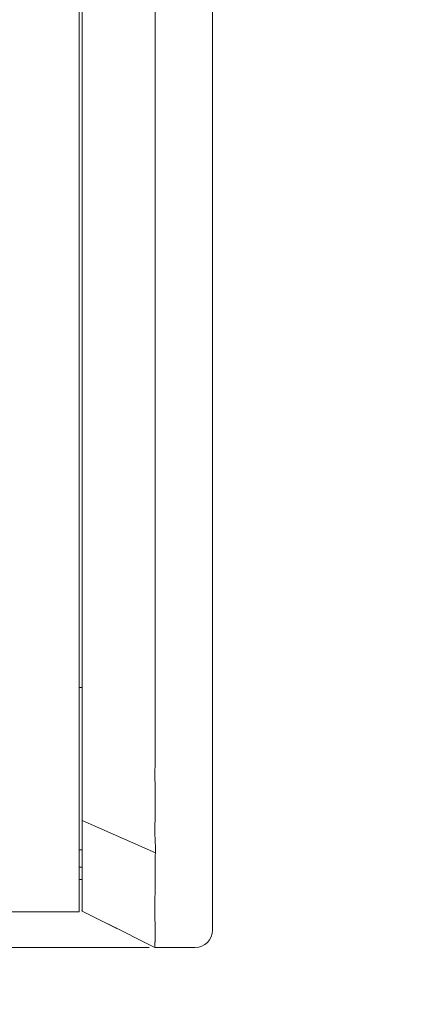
# Model space of a CAD drawing. Header units: millimetres. Extents: x -1114 to 1396, y -630 to 631.
# Tile 493 of 656: x 459 to 470, y -191 to -163. Entities that reach past the tile are written whole.
import ezdxf

# ---------------------------------------------------------------- set-up
doc = ezdxf.new("R2010")
doc.units = ezdxf.units.MM
doc.header["$MEASUREMENT"] = 0

msp = doc.modelspace()

# ---------------------------------------------------------------- linework, layer by layer
at = {"lineweight": 18}
for points, knots in [([(1038.9843, -629.7647), (1038.9843, -629.7647), (-1111.4882, -629.7647), (-1111.4882, -629.7647), (-1111.4882, -629.7647), (-1111.4882, -629.7647), (-1111.4882, 630.7883), (-1111.4882, 630.7883), (-1111.4882, 630.7883), (-1111.4882, 630.7883), (1038.9843, 630.7883), (1038.9843, 630.7883)], [0, 0, 0, 0, 0.3333333, 0.3333333, 0.3333333, 0.3333333, 0.6666667, 0.6666667, 0.6666667, 0.6666667, 1, 1, 1, 1]), ([(462.4306, -185.5623), (462.4238, -185.0634), (462.4261, -184.5646), (462.4267, -184.0657), (462.4267, -184.0657), (462.4272, -183.5669), (462.4267, -183.068), (462.4265, -182.5692), (462.4265, -182.5692), (462.4263, -182.0703), (462.4264, -181.5715), (462.4264, -181.0726), (462.4264, -181.0726), (462.4264, -180.5738), (462.4264, -180.0749), (462.4264, -179.5761), (462.4264, -179.5761), (462.4265, -177.5807), (462.4265, -175.5853), (462.4265, -173.5899), (462.4265, -173.5899), (462.4266, -169.5991), (462.4266, -165.6083), (462.4266, -161.6175), (462.4266, -161.6175), (462.4266, -157.6267), (462.4265, -153.6359), (462.4265, -149.6451), (462.4265, -149.6451), (462.4265, -148.6474), (462.4265, -147.6497), (462.4265, -146.652), (462.4265, -146.652), (462.4265, -145.6543), (462.4264, -144.6566), (462.4265, -143.6589), (462.4265, -143.6589), (462.4265, -142.6612), (462.4269, -141.6635), (462.4268, -140.6658), (462.4268, -140.6658), (462.4267, -140.4164), (462.4267, -140.1669), (462.4266, -139.9175), (462.4266, -139.9175), (462.4265, -139.6681), (462.4263, -139.4187), (462.4262, -139.1692), (462.4262, -139.1692), (462.426, -138.6704), (462.426, -138.1715), (462.4271, -137.6727)], [0, 0, 0, 0, 0.0769231, 0.0769231, 0.0769231, 0.0769231, 0.1538462, 0.1538462, 0.1538462, 0.1538462, 0.2307692, 0.2307692, 0.2307692, 0.2307692, 0.3076923, 0.3076923, 0.3076923, 0.3076923, 0.3846154, 0.3846154, 0.3846154, 0.3846154, 0.4615385, 0.4615385, 0.4615385, 0.4615385, 0.5384615, 0.5384615, 0.5384615, 0.5384615, 0.6153846, 0.6153846, 0.6153846, 0.6153846, 0.6923077, 0.6923077, 0.6923077, 0.6923077, 0.7692308, 0.7692308, 0.7692308, 0.7692308, 0.8461538, 0.8461538, 0.8461538, 0.8461538, 0.9230769, 0.9230769, 0.9230769, 0.9230769, 1, 1, 1, 1]), ([(460.3321, -184.9468), (460.3321, -184.4604), (460.3321, -183.9739), (460.3321, -183.4875), (460.3321, -183.4875), (460.3321, -183.0011), (460.3321, -182.5146), (460.3321, -182.0282), (460.3321, -182.0282), (460.3321, -181.0553), (460.3321, -180.0825), (460.3321, -179.1096), (460.3321, -179.1096), (460.3321, -177.1639), (460.3321, -175.2181), (460.3321, -173.2724), (460.3321, -173.2724), (460.3321, -169.3809), (460.3321, -165.4894), (460.3321, -161.598), (460.3321, -161.598), (460.3321, -157.7065), (460.3321, -153.815), (460.3321, -149.9236), (460.3321, -149.9236), (460.3321, -147.9778), (460.3321, -146.0321), (460.3321, -144.0864), (460.3321, -144.0864), (460.3321, -143.1135), (460.3321, -142.1406), (460.3321, -141.1678), (460.3321, -141.1678), (460.3321, -140.1949), (460.3321, -139.222), (460.3321, -138.2492)], [0, 0, 0, 0, 0.1111111, 0.1111111, 0.1111111, 0.1111111, 0.2222222, 0.2222222, 0.2222222, 0.2222222, 0.3333333, 0.3333333, 0.3333333, 0.3333333, 0.4444444, 0.4444444, 0.4444444, 0.4444444, 0.5555556, 0.5555556, 0.5555556, 0.5555556, 0.6666667, 0.6666667, 0.6666667, 0.6666667, 0.7777778, 0.7777778, 0.7777778, 0.7777778, 0.8888889, 0.8888889, 0.8888889, 0.8888889, 1, 1, 1, 1]), ([(460.3321, -186.0499), (460.3321, -186.0499), (460.3321, -186.0499), (460.3321, -186.0499), (460.3321, -186.0499), (460.3321, -185.6827), (460.3321, -185.3136), (460.3321, -184.9468)], [0, 0, 0, 0, 0.5, 0.5, 0.5, 0.5, 1, 1, 1, 1]), ([(462.4344, -186.6719), (462.4284, -186.5796), (462.4254, -186.4872), (462.4242, -186.3947), (462.4242, -186.3947), (462.4231, -186.3022), (462.4238, -186.2097), (462.4252, -186.1172), (462.4252, -186.1172), (462.4266, -186.0247), (462.4285, -185.9322), (462.4299, -185.8397), (462.4299, -185.8397), (462.4312, -185.7473), (462.4318, -185.6548), (462.4306, -185.5623)], [0, 0, 0, 0, 0.25, 0.25, 0.25, 0.25, 0.5, 0.5, 0.5, 0.5, 0.75, 0.75, 0.75, 0.75, 1, 1, 1, 1]), ([(460.3321, -188.626), (460.3321, -188.6269), (460.3321, -188.6269), (460.3321, -188.6043), (460.3321, -188.6043), (460.3321, -188.5986), (460.3321, -188.5915), (460.3321, -188.5829), (460.3321, -188.5829), (460.3321, -188.5744), (460.3321, -188.5646), (460.3321, -188.5534), (460.3321, -188.5534), (460.3321, -188.5478), (460.3321, -188.5418), (460.3321, -188.5356), (460.3321, -188.5356), (460.3321, -188.5293), (460.3321, -188.5228), (460.3321, -188.516), (460.3321, -188.516), (460.3321, -188.5023), (460.3321, -188.4875), (460.3321, -188.4716), (460.3321, -188.4716), (460.3321, -188.4397), (460.3321, -188.4034), (460.3321, -188.3629), (460.3321, -188.3629), (460.3321, -188.3223), (460.3321, -188.2775), (460.3321, -188.2284), (460.3321, -188.2284), (460.3321, -188.2038), (460.3321, -188.1781), (460.3321, -188.1516), (460.3321, -188.1516), (460.3321, -188.1251), (460.3321, -188.0978), (460.3321, -188.0697), (460.3321, -188.0697), (460.3321, -188.0136), (460.3321, -187.9542), (460.3321, -187.8918), (460.3321, -187.8918), (460.3321, -187.8605), (460.3321, -187.8285), (460.3321, -187.7956), (460.3321, -187.7956), (460.3321, -187.7628), (460.3321, -187.7291), (460.3321, -187.6947), (460.3321, -187.6947), (460.3321, -187.6258), (460.3321, -187.555), (460.3321, -187.4823), (460.3321, -187.4823), (460.3321, -187.4096), (460.3321, -187.3351), (460.3321, -187.2586), (460.3321, -187.2586), (460.3321, -187.2204), (460.3321, -187.1817), (460.3321, -187.1424), (460.3321, -187.1424), (460.3321, -187.1228), (460.3321, -187.103), (460.3321, -187.083), (460.3321, -187.083), (460.3321, -187.0631), (460.3321, -187.043), (460.3321, -187.023), (460.3321, -187.023), (460.3321, -186.8624), (460.3321, -186.7002), (460.3321, -186.5376), (460.3321, -186.5376), (460.3321, -186.3751), (460.3321, -186.2126), (460.3321, -186.0499)], [0, 0, 0, 0, 0.05, 0.05, 0.05, 0.05, 0.1, 0.1, 0.1, 0.1, 0.15, 0.15, 0.15, 0.15, 0.2, 0.2, 0.2, 0.2, 0.25, 0.25, 0.25, 0.25, 0.3, 0.3, 0.3, 0.3, 0.35, 0.35, 0.35, 0.35, 0.4, 0.4, 0.4, 0.4, 0.45, 0.45, 0.45, 0.45, 0.5, 0.5, 0.5, 0.5, 0.55, 0.55, 0.55, 0.55, 0.6, 0.6, 0.6, 0.6, 0.65, 0.65, 0.65, 0.65, 0.7, 0.7, 0.7, 0.7, 0.75, 0.75, 0.75, 0.75, 0.8, 0.8, 0.8, 0.8, 0.85, 0.85, 0.85, 0.85, 0.9, 0.9, 0.9, 0.9, 0.95, 0.95, 0.95, 0.95, 1, 1, 1, 1]), ([(462.4282, -189.6727), (462.4298, -189.6727), (462.4301, -189.6716), (462.4296, -189.6695), (462.4296, -189.6695), (462.4293, -189.6684), (462.4288, -189.6671), (462.4284, -189.6655), (462.4284, -189.6655), (462.428, -189.6639), (462.4276, -189.6621), (462.4273, -189.66), (462.4273, -189.66), (462.426, -189.6516), (462.4254, -189.639), (462.4251, -189.6223), (462.4251, -189.6223), (462.4249, -189.6057), (462.425, -189.5849), (462.4253, -189.5599), (462.4253, -189.5599), (462.4255, -189.5474), (462.4257, -189.5339), (462.4259, -189.5193), (462.4259, -189.5193), (462.426, -189.512), (462.4261, -189.5045), (462.4262, -189.4967), (462.4262, -189.4967), (462.4263, -189.4889), (462.4264, -189.4808), (462.4265, -189.4725), (462.4265, -189.4725), (462.4269, -189.4394), (462.4273, -189.4026), (462.4276, -189.362), (462.4276, -189.362), (462.4278, -189.3215), (462.4279, -189.2773), (462.4278, -189.2295), (462.4278, -189.2295), (462.4278, -189.1816), (462.4275, -189.1301), (462.4272, -189.0749), (462.4272, -189.0749), (462.427, -189.0472), (462.4267, -189.0186), (462.4265, -188.9892), (462.4265, -188.9892), (462.4263, -188.9599), (462.426, -188.9298), (462.4257, -188.899), (462.4257, -188.899), (462.4252, -188.8375), (462.4247, -188.7731), (462.4243, -188.7059), (462.4243, -188.7059), (462.4239, -188.6388), (462.4236, -188.5688), (462.4238, -188.4961), (462.4238, -188.4961), (462.4238, -188.4597), (462.424, -188.4226), (462.4242, -188.3848), (462.4242, -188.3848), (462.4244, -188.3659), (462.4245, -188.3468), (462.4248, -188.3276), (462.4248, -188.3276), (462.425, -188.3083), (462.4252, -188.2889), (462.4254, -188.2693), (462.4254, -188.2693), (462.4263, -188.1908), (462.4266, -188.1108), (462.4267, -188.0291), (462.4267, -188.0291), (462.4267, -187.9474), (462.4265, -187.864), (462.4263, -187.7791), (462.4263, -187.7791), (462.4261, -187.6942), (462.426, -187.6077), (462.4262, -187.5195), (462.4262, -187.5195), (462.4263, -187.4755), (462.4266, -187.431), (462.4269, -187.3861), (462.4269, -187.3861), (462.4271, -187.3636), (462.4274, -187.341), (462.4276, -187.3184), (462.4276, -187.3184), (462.4279, -187.2959), (462.4282, -187.2732), (462.4286, -187.2506), (462.4286, -187.2506), (462.4294, -187.2053), (462.4304, -187.1598), (462.4317, -187.1143), (462.4317, -187.1143), (462.4324, -187.0915), (462.4331, -187.0687), (462.4339, -187.0458), (462.4339, -187.0458), (462.4347, -187.023), (462.4357, -187.0001), (462.4367, -186.9772)], [0, 0, 0, 0, 0.037037, 0.037037, 0.037037, 0.037037, 0.0740741, 0.0740741, 0.0740741, 0.0740741, 0.1111111, 0.1111111, 0.1111111, 0.1111111, 0.1481481, 0.1481481, 0.1481481, 0.1481481, 0.1851852, 0.1851852, 0.1851852, 0.1851852, 0.2222222, 0.2222222, 0.2222222, 0.2222222, 0.2592593, 0.2592593, 0.2592593, 0.2592593, 0.2962963, 0.2962963, 0.2962963, 0.2962963, 0.3333333, 0.3333333, 0.3333333, 0.3333333, 0.3703704, 0.3703704, 0.3703704, 0.3703704, 0.4074074, 0.4074074, 0.4074074, 0.4074074, 0.4444444, 0.4444444, 0.4444444, 0.4444444, 0.4814815, 0.4814815, 0.4814815, 0.4814815, 0.5185185, 0.5185185, 0.5185185, 0.5185185, 0.5555556, 0.5555556, 0.5555556, 0.5555556, 0.5925926, 0.5925926, 0.5925926, 0.5925926, 0.6296296, 0.6296296, 0.6296296, 0.6296296, 0.6666667, 0.6666667, 0.6666667, 0.6666667, 0.7037037, 0.7037037, 0.7037037, 0.7037037, 0.7407407, 0.7407407, 0.7407407, 0.7407407, 0.7777778, 0.7777778, 0.7777778, 0.7777778, 0.8148148, 0.8148148, 0.8148148, 0.8148148, 0.8518519, 0.8518519, 0.8518519, 0.8518519, 0.8888889, 0.8888889, 0.8888889, 0.8888889, 0.9259259, 0.9259259, 0.9259259, 0.9259259, 0.962963, 0.962963, 0.962963, 0.962963, 1, 1, 1, 1]), ([(458.0493, -189.6727), (458.0493, -189.6727), (458.0494, -189.6727), (458.0494, -189.6727), (458.0494, -189.6727), (458.2847, -189.6727), (458.5205, -189.6727), (458.7552, -189.6727)], [0, 0, 0, 0, 0.5, 0.5, 0.5, 0.5, 1, 1, 1, 1]), ([(458.7552, -189.6727), (458.7552, -189.6727), (458.7553, -189.6727), (458.7553, -189.6727), (458.7553, -189.6727), (458.9899, -189.6727), (459.2229, -189.6727), (459.4504, -189.6727)], [0, 0, 0, 0, 0.5, 0.5, 0.5, 0.5, 1, 1, 1, 1]), ([(459.4504, -189.6727), (459.6514, -189.6727), (459.8457, -189.6727), (460.0335, -189.6727), (460.0335, -189.6727), (460.2213, -189.6727), (460.4025, -189.6727), (460.577, -189.6727), (460.577, -189.6727), (460.5988, -189.6727), (460.6206, -189.6727), (460.6422, -189.6727), (460.6422, -189.6727), (460.6638, -189.6727), (460.6853, -189.6727), (460.7066, -189.6727), (460.7066, -189.6727), (460.7493, -189.6727), (460.7912, -189.6727), (460.8325, -189.6727), (460.8325, -189.6727), (460.915, -189.6727), (460.9947, -189.6727), (461.0717, -189.6727), (461.0717, -189.6727), (461.2256, -189.6727), (461.3686, -189.6727), (461.5006, -189.6727), (461.5006, -189.6727), (461.5336, -189.6727), (461.5659, -189.6727), (461.5975, -189.6727), (461.5975, -189.6727), (461.6291, -189.6727), (461.66, -189.6727), (461.69, -189.6727), (461.69, -189.6727), (461.7499, -189.6727), (461.8062, -189.6727), (461.859, -189.6727), (461.859, -189.6727), (461.9118, -189.6727), (461.961, -189.6727), (462.0066, -189.6727), (462.0066, -189.6727), (462.0523, -189.6727), (462.0943, -189.6727), (462.133, -189.6727), (462.133, -189.6727), (462.1717, -189.6727), (462.207, -189.6727), (462.2386, -189.6727), (462.2386, -189.6727), (462.2451, -189.6727), (462.2515, -189.6727), (462.2577, -189.6727)], [0, 0, 0, 0, 0.0714286, 0.0714286, 0.0714286, 0.0714286, 0.1428571, 0.1428571, 0.1428571, 0.1428571, 0.2142857, 0.2142857, 0.2142857, 0.2142857, 0.2857143, 0.2857143, 0.2857143, 0.2857143, 0.3571429, 0.3571429, 0.3571429, 0.3571429, 0.4285714, 0.4285714, 0.4285714, 0.4285714, 0.5, 0.5, 0.5, 0.5, 0.5714286, 0.5714286, 0.5714286, 0.5714286, 0.6428571, 0.6428571, 0.6428571, 0.6428571, 0.7142857, 0.7142857, 0.7142857, 0.7142857, 0.7857143, 0.7857143, 0.7857143, 0.7857143, 0.8571429, 0.8571429, 0.8571429, 0.8571429, 0.9285714, 0.9285714, 0.9285714, 0.9285714, 1, 1, 1, 1])]:
    msp.add_open_spline(points, degree=3, knots=knots, dxfattribs=at)
for points in [[(460.2541, -136.6511), (460.2541, -136.6511), (460.2541, -186.6511), (460.2541, -186.6511)], [(464.0788, -186.6727), (464.0788, -186.6727), (464.0788, -136.6727), (464.0788, -136.6727)], [(464.0788, -136.6727), (464.0788, -136.6727), (464.0788, -186.6727), (464.0788, -186.6727)], [(460.3319, -182.2227), (460.3319, -182.2227), (460.2537, -182.2227), (460.2537, -182.2227)], [(460.3321, -186.0358), (460.3321, -186.0358), (462.4376, -186.9539), (462.4376, -186.9539)], [(460.2541, -186.6511), (460.2541, -186.6511), (460.2541, -188.6511), (460.2541, -188.6511)], [(462.4344, -186.6719), (462.441, -186.7741), (462.4411, -186.8758), (462.4367, -186.9772)], [(464.0788, -186.6727), (464.0788, -186.6727), (464.0788, -189.1727), (464.0788, -189.1727)], [(460.2538, -186.8727), (460.2538, -186.8727), (460.332, -186.8727), (460.332, -186.8727)], [(460.254, -187.3727), (460.254, -187.3727), (460.3318, -187.3727), (460.3318, -187.3727)], [(460.3321, -187.7227), (460.3321, -187.7227), (460.2541, -187.7227), (460.2541, -187.7227)], [(460.2541, -188.6511), (460.2541, -188.6511), (404.0485, -188.6511), (404.0485, -188.6511)], [(460.2541, -188.6511), (460.2541, -188.6511), (404.0485, -188.6511), (404.0485, -188.6511)], [(460.3195, -188.62), (460.3195, -188.62), (461.3356, -189.1273), (461.3356, -189.1273)], [(461.0705, -188.9949), (461.0705, -188.9949), (462.4257, -189.6728), (462.4257, -189.6728)], [(461.3038, -189.1114), (461.3038, -189.1114), (461.3115, -189.1152), (461.3115, -189.1152)], [(461.3115, -189.1152), (461.3115, -189.1152), (461.3988, -189.159), (461.3988, -189.159)], [(461.3418, -189.1303), (461.3418, -189.1303), (461.3353, -189.1271), (461.3353, -189.1271)], [(463.5788, -189.6727), (463.8549, -189.6727), (464.0788, -189.4488), (464.0788, -189.1727)], [(462.411, -189.6727), (462.411, -189.6727), (462.411, -189.6727), (462.411, -189.6727)], [(462.4277, -189.6727), (462.4222, -189.6727), (462.4293, -189.6727), (462.4277, -189.6727)], [(463.5788, -189.6727), (463.5788, -189.6727), (462.4282, -189.6727), (462.4282, -189.6727)], [(463.0036, -189.6727), (463.0036, -189.6727), (462.4285, -189.6727), (462.4285, -189.6727)], [(463.5788, -189.6727), (463.5788, -189.6727), (463.0036, -189.6727), (463.0036, -189.6727)]]:
    msp.add_open_spline(points, degree=3, dxfattribs=at)

doc.saveas('drawing.dxf')
